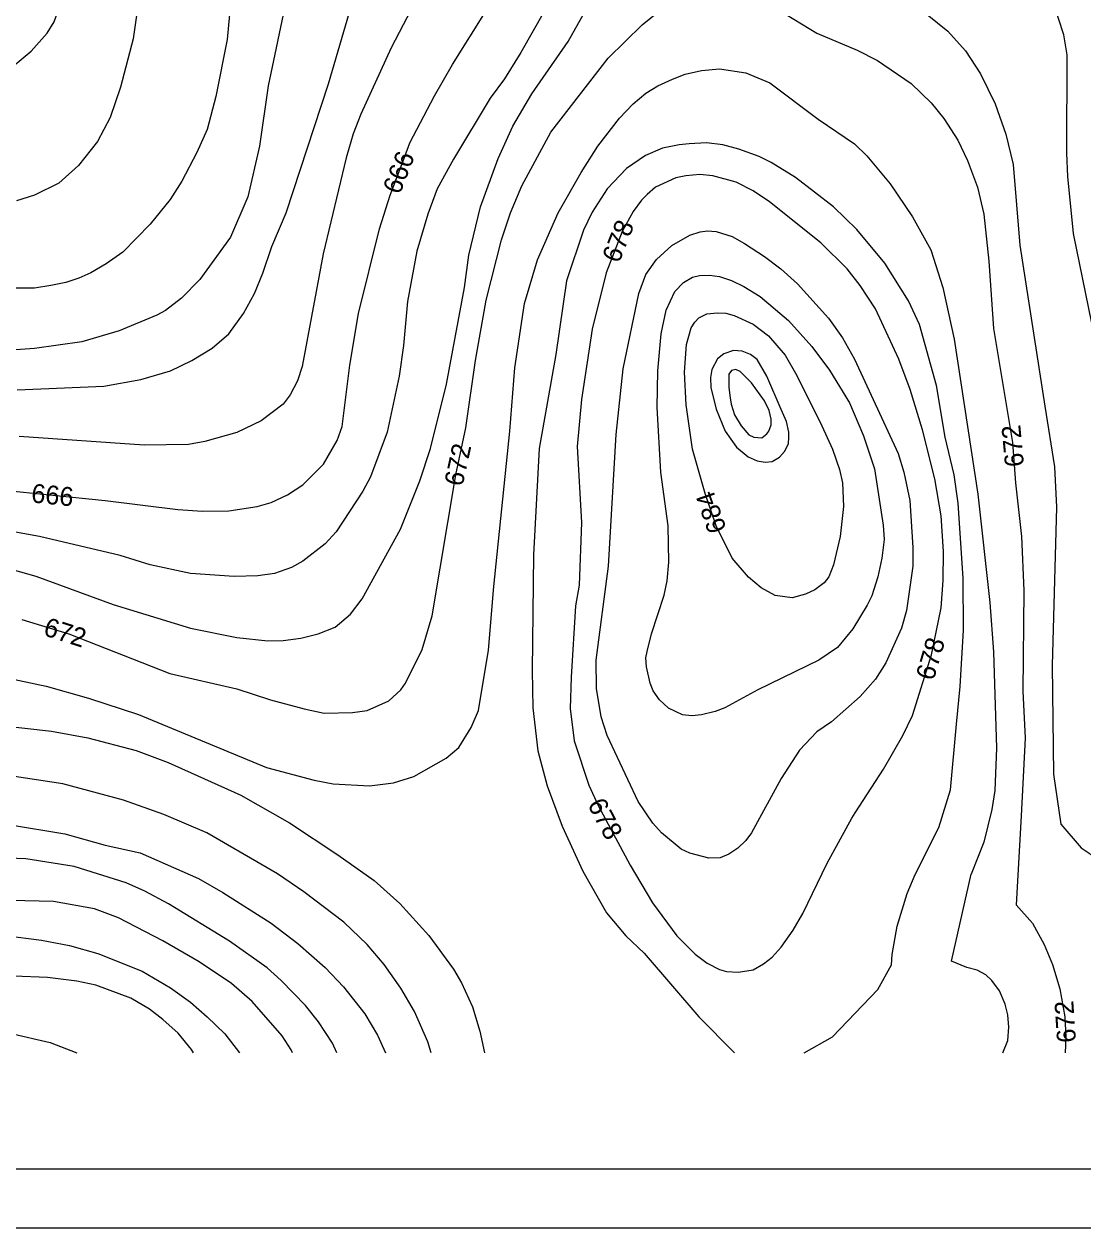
# Model space of a CAD drawing. Extents: x -709418 to -703832, y -1161719 to -1157826.
# Drawn here: x -705716 to -705267, y -1161719 to -1161208 of the extents above; entities that cross this region are included whole.
import ezdxf

# ---------------------------------------------------------------- set-up
doc = ezdxf.new("R2010")
doc.units = 0
for name, color, linetype in [('120_vrstevnice hlavní', 7, 'Continuous'), ('121_vrstevnice hlavní_popis', 7, 'Continuous'), ('122_vrstevnice základní', 7, 'Continuous'), ('124_vrstevnice doplňková', 7, 'Continuous'), ('800_mřížka', 7, 'Continuous')]:
    doc.layers.add(name, color=color, linetype=linetype)

msp = doc.modelspace()

# ---------------------------------------------------------------- linework, layer by layer
at = {"layer": '120_vrstevnice hlavní'}
for points in [[(-705604.26, -1161195.96), (-705612.24, -1161234.43), (-705615.95, -1161260.08), (-705620.94, -1161281.45), (-705628.2, -1161298.55), (-705641.17, -1161316.51), (-705649.01, -1161324.49), (-705655.85, -1161329.76), (-705659.41, -1161331.75), (-705675.37, -1161338.31), (-705691.33, -1161343.01), (-705711.28, -1161345.86), (-705739.21, -1161347.85)], [(-705736.93, -1161435.06), (-705710.71, -1161442.47), (-705677.93, -1161454.44), (-705645.16, -1161464.41), (-705625.5, -1161468.4), (-705612.39, -1161469.83), (-705605.83, -1161469.69), (-705598.42, -1161468.69), (-705591.01, -1161466.84), (-705583.89, -1161463.99), (-705577.33, -1161458.57), (-705572.35, -1161452.02), (-705556.1, -1161422.52), (-705547.98, -1161402), (-705543.42, -1161388.32), (-705536.58, -1161360.96), (-705529.03, -1161319.93), (-705527.18, -1161306.25), (-705522.19, -1161285.73), (-705514.78, -1161265.21), (-705508.51, -1161251.53), (-705500.39, -1161237.85), (-705485.11, -1161215.64), (-705478.01, -1161203.08)], [(-705332.81, -1161204.22), (-705324.04, -1161211.25), (-705316.57, -1161219.61), (-705310.16, -1161229.3), (-705304.03, -1161242.12), (-705299.47, -1161254.95), (-705296.33, -1161267.77), (-705293.48, -1161301.97), (-705282.94, -1161370.37), (-705278.81, -1161396.02), (-705277.95, -1161413.12), (-705279.81, -1161480.37), (-705279.23, -1161526.4)], [(-705455.07, -1161322.49), (-705452.08, -1161314.51), (-705447.59, -1161308.09), (-705441.11, -1161302.11), (-705433.51, -1161297.8), (-705429.08, -1161296.32), (-705426.02, -1161295.9), (-705422.3, -1161296.27), (-705415.46, -1161298.27), (-705410.27, -1161301.24), (-705401.78, -1161306.81), (-705394.8, -1161312.09), (-705387.82, -1161318.36), (-705374.71, -1161333.03), (-705368.72, -1161341.3), (-705363.59, -1161350.42), (-705345.07, -1161390.32), (-705342.65, -1161398.3), (-705340.22, -1161410.27), (-705338.94, -1161430.22), (-705338.94, -1161438.2), (-705341.51, -1161457), (-705343.64, -1161464.41), (-705350.34, -1161479.23), (-705354.76, -1161486.07), (-705361.17, -1161493.48), (-705373.42, -1161504.17), (-705379.55, -1161508.44), (-705386.96, -1161516.28), (-705394.66, -1161528.25), (-705407.34, -1161551.34), (-705409.76, -1161554.61), (-705413.06, -1161557.81), (-705416.92, -1161560.39), (-705420.62, -1161561.95), (-705425.43, -1161562.02), (-705433.41, -1161559.89), (-705437.12, -1161558.18), (-705445.53, -1161551.34), (-705449.09, -1161547.2), (-705455.36, -1161537.94), (-705468.47, -1161510.01), (-705471.03, -1161502.03), (-705473.03, -1161490.06), (-705473.17, -1161478.09), (-705467.9, -1161438.2), (-705464.62, -1161382.34), (-705461.77, -1161354.41), (-705455.07, -1161322.49)], [(-705279.23, -1161526.4), (-705276.1, -1161547.63), (-705267.55, -1161557.6), (-705264.13, -1161559.89), (-705258.86, -1161564.59), (-705248.88, -1161575.84), (-705242.47, -1161586.1), (-705235.35, -1161601.49), (-705231.93, -1161611.75), (-705227.79, -1161632.27), (-705227.45, -1161644.59)], [(-705722.39, -1161547.77), (-705698.45, -1161551.76), (-705681.35, -1161556.47), (-705666.53, -1161559.74), (-705641.74, -1161570.72), (-705631.48, -1161576.56), (-705610.96, -1161589.67), (-705599.7, -1161598.22), (-705588.02, -1161608.48), (-705580.33, -1161616.6), (-705571.21, -1161628.14), (-705565.93, -1161637.12), (-705562.55, -1161644.59)], [(-705962.92, -1161621.44), (-705952.66, -1161625.86), (-705938.98, -1161630.28), (-705911.62, -1161636.97), (-705891.11, -1161640.11), (-705877.43, -1161640.96), (-705834.11, -1161639.54), (-705754.31, -1161633.84), (-705738.92, -1161633.98), (-705721.82, -1161636.26), (-705704.72, -1161640.25), (-705693.35, -1161644.59)]]:
    msp.add_lwpolyline(points, dxfattribs=at)
at = {"layer": '122_vrstevnice základní'}
for points in [[(-705722.11, -1161227.45), (-705712.7, -1161219.75), (-705706.01, -1161212.06), (-705703.01, -1161207.21), (-705699.31, -1161196.81), (-705698.6, -1161192.54), (-705699.02, -1161181.42), (-705701.45, -1161167.17), (-705706.01, -1161151.5), (-705719.11, -1161113.88)], [(-705718.69, -1161363.39), (-705681.92, -1161361.82), (-705666.25, -1161358.97), (-705653.71, -1161355.26), (-705644.59, -1161350.99), (-705636.04, -1161345.72), (-705628.92, -1161339.59), (-705622.65, -1161331.04), (-705618.09, -1161322.49), (-705614.52, -1161313.94), (-705610.68, -1161302.54), (-705604.69, -1161288.29), (-705586.6, -1161233.57), (-705575.34, -1161194.81)], [(-705548.41, -1161195.67), (-705560.09, -1161218.33), (-705572.95, -1161246.48), (-705576.24, -1161254.75), (-705579.19, -1161264.92), (-705588.88, -1161305.68), (-705591.87, -1161321.64), (-705597.85, -1161353.55), (-705599.85, -1161359.54), (-705602.98, -1161365.52), (-705605.83, -1161369.51), (-705615.24, -1161376.5), (-705625.5, -1161381.48), (-705639.18, -1161385.33), (-705646.02, -1161386.61), (-705664.83, -1161386.9), (-705717.83, -1161383.19)], [(-705490.55, -1161194.53), (-705505.09, -1161220.32), (-705512.07, -1161231.44), (-705518.06, -1161239.7), (-705533.73, -1161265.49), (-705540.57, -1161278.17), (-705544.56, -1161288.86), (-705549.26, -1161304.54), (-705553.13, -1161325.85)], [(-705716.69, -1161460.85), (-705696.74, -1161466.84), (-705653.99, -1161483.65), (-705625.5, -1161490.21), (-705611.25, -1161494.91), (-705597, -1161498.76), (-705588.45, -1161500.47), (-705576.48, -1161500.32), (-705570.21, -1161499.47), (-705561.09, -1161495.33), (-705555.96, -1161490.63), (-705553.96, -1161487.78), (-705546.98, -1161473.53), (-705542.71, -1161459.28), (-705532.73, -1161399.44), (-705528.46, -1161379.49), (-705524.33, -1161350.99), (-705519.77, -1161325.34), (-705513.35, -1161299.69), (-705509.51, -1161288.29), (-705504.66, -1161276.89), (-705492.41, -1161254.09), (-705468.04, -1161222.74), (-705453.65, -1161208.49), (-705443.39, -1161200.23)], [(-705402.35, -1161198.24), (-705379.55, -1161212.06), (-705362.45, -1161219.32), (-705353.9, -1161223.74), (-705339.65, -1161233.43), (-705331.1, -1161241.7), (-705325.69, -1161248.25), (-705319.85, -1161257.51), (-705315.71, -1161266.06), (-705311.44, -1161277.46), (-705308.73, -1161288.86)], [(-705260.85, -1161510.15), (-705261.71, -1161503.46), (-705262.17, -1161491), (-705261.85, -1161465.84), (-705260.14, -1161449.03), (-705256.01, -1161426.8), (-705254.3, -1161404), (-705256.44, -1161375.5), (-705259.57, -1161358.4), (-705261.71, -1161341.3), (-705270.69, -1161297.13), (-705273.11, -1161272.9), (-705273.54, -1161262.93), (-705273.39, -1161221.32), (-705274.82, -1161212.77), (-705279.52, -1161198.52)], [(-705628.63, -1161204.22), (-705629.63, -1161214.76), (-705634.47, -1161238.99), (-705638.18, -1161252.95), (-705642.45, -1161262.64), (-705648.86, -1161274.9), (-705653.85, -1161282.59), (-705662.26, -1161293.14), (-705673.94, -1161304.96), (-705680.93, -1161309.95), (-705687.48, -1161313.8), (-705692.47, -1161315.94), (-705698.05, -1161317.8), (-705704.44, -1161319.07), (-705711.28, -1161320.21), (-705735.22, -1161320.21)], [(-705667.68, -1161201.66), (-705669.53, -1161214.48), (-705674.94, -1161235), (-705679.22, -1161247.82), (-705684.63, -1161258.08), (-705692.75, -1161268.2), (-705701.02, -1161275.75), (-705711.28, -1161280.74), (-705718.97, -1161283.16)], [(-705628.92, -1161414.68), (-705616.95, -1161412.83), (-705610.96, -1161411.12), (-705604.12, -1161407.99), (-705597.57, -1161403.71), (-705588.73, -1161394.88), (-705583.03, -1161384.9), (-705580.9, -1161378.92), (-705577.62, -1161352.98), (-705573.91, -1161331.04), (-705565.08, -1161295.13), (-705560.59, -1161280.87), (-705554.25, -1161264.35), (-705552.11, -1161258.65), (-705541.71, -1161238.7), (-705534.02, -1161225.31), (-705520.05, -1161203.08)], [(-705724.39, -1161485.22), (-705706.43, -1161489.06), (-705688.48, -1161494.2), (-705667.22, -1161501.16), (-705612.96, -1161523.55), (-705592.72, -1161528.96), (-705584.74, -1161530.53), (-705569.35, -1161531.39), (-705559.09, -1161530.1), (-705550.54, -1161527.4), (-705536.72, -1161519.56), (-705531.45, -1161515.14), (-705526.18, -1161506.59), (-705523.04, -1161499.47), (-705518.77, -1161473.82), (-705516.63, -1161446.75), (-705509.79, -1161380.91), (-705507.65, -1161353.98), (-705503.52, -1161326.77), (-705498.11, -1161308.24), (-705489.27, -1161288.29), (-705479.58, -1161271.19), (-705472.46, -1161260.08), (-705463.34, -1161248.11), (-705457.49, -1161242.12), (-705452.08, -1161237.56), (-705447.05, -1161234.38), (-705440.82, -1161231.58), (-705435.36, -1161229.54), (-705428.57, -1161227.87), (-705420.88, -1161227.16), (-705409.76, -1161228.87), (-705399.5, -1161233.15), (-705378.98, -1161248.54), (-705363.59, -1161259.08), (-705358.46, -1161264.07), (-705348.49, -1161276.04), (-705339.08, -1161290), (-705331.24, -1161303.97)], [(-705373, -1161637.86), (-705353.76, -1161617.8), (-705347.92, -1161607.33), (-705347.63, -1161602.92), (-705345.49, -1161590.95), (-705341.22, -1161576.99), (-705337.94, -1161569.01), (-705327.83, -1161549.06), (-705322.98, -1161533.1), (-705320.42, -1161505.17), (-705318.85, -1161489.21), (-705317.42, -1161465.27), (-705317.57, -1161443.32), (-705319.7, -1161411.41), (-705321.41, -1161399.44), (-705325.12, -1161383.48), (-705328.82, -1161361.53), (-705336.09, -1161335.6), (-705340.79, -1161325.62), (-705350.77, -1161309.67), (-705362.59, -1161295.42), (-705372.57, -1161285.73), (-705388.67, -1161273.33), (-705398.93, -1161266.92), (-705404.06, -1161264.35), (-705412.61, -1161261.22), (-705419.45, -1161259.51), (-705426.43, -1161258.65), (-705433.79, -1161258.96), (-705437.97, -1161259.51), (-705445.1, -1161260.93), (-705452.22, -1161263.92), (-705460.35, -1161269.48), (-705468.47, -1161278.17), (-705474.88, -1161288.01), (-705478.58, -1161295.7), (-705485.71, -1161317.07), (-705490.27, -1161348.42), (-705497.39, -1161388.32), (-705499.67, -1161433.35), (-705500.24, -1161482.37), (-705499.96, -1161498.33), (-705497.96, -1161516.57), (-705493.97, -1161531.39), (-705487.56, -1161548.49), (-705478.87, -1161567.58), (-705468.75, -1161585.25), (-705460.63, -1161594.94), (-705452.79, -1161602.35), (-705429.57, -1161629.42), (-705414.6, -1161644.53), (-705414.52, -1161644.59)], [(-705472.31, -1161539.65), (-705458.81, -1161564.99), (-705449.23, -1161580.97), (-705438.97, -1161594.94), (-705431.13, -1161602.78), (-705426.07, -1161606.64), (-705420.88, -1161609.33), (-705417.92, -1161610.08), (-705412.9, -1161610.47), (-705406.62, -1161609.47), (-705402.21, -1161606.91), (-705398.49, -1161604.09), (-705394.66, -1161599.78), (-705389.67, -1161592.66), (-705385.54, -1161585.53), (-705375.28, -1161564.16), (-705364.73, -1161545.07), (-705363.31, -1161542.79), (-705351.34, -1161524.26), (-705343.07, -1161510.01), (-705339.08, -1161501.46), (-705330.96, -1161475.81), (-705326.83, -1161455.86), (-705325.97, -1161444.32), (-705325.83, -1161431.93), (-705326.83, -1161416.82), (-705329.54, -1161401.15), (-705334.81, -1161380.34), (-705340.08, -1161363.24), (-705344.78, -1161350.42), (-705354.76, -1161329.05), (-705361.17, -1161319.07), (-705366.73, -1161312.09), (-705377.84, -1161300.97), (-705399.64, -1161283.59), (-705406.62, -1161279.03), (-705413.75, -1161275.32), (-705423.72, -1161272.62), (-705429.17, -1161272.08), (-705435.12, -1161272.62), (-705439.4, -1161273.47), (-705447.95, -1161277.46), (-705451.51, -1161280.45), (-705453.99, -1161282.91), (-705457.49, -1161287.72), (-705462.2, -1161296.27), (-705468.9, -1161313.8), (-705474.88, -1161337.59), (-705479.44, -1161367.52), (-705481.29, -1161387.47), (-705479.44, -1161419.67), (-705480.44, -1161446.18), (-705481.86, -1161455.01), (-705483.79, -1161485.27), (-705484.14, -1161498.61), (-705482.43, -1161512.29), (-705476.3, -1161531.1), (-705472.31, -1161539.65)], [(-705308.73, -1161288.86), (-705306.59, -1161308.81), (-705304.74, -1161337.31), (-705296.62, -1161385.76), (-705295.34, -1161402.86), (-705292.77, -1161425.66), (-705291.78, -1161448.46), (-705292.2, -1161491.2), (-705291.21, -1161511.15), (-705292.92, -1161544.07)], [(-705331.24, -1161303.97), (-705326.11, -1161319.93), (-705321.41, -1161341.87), (-705311.3, -1161407.7), (-705306.17, -1161453.58), (-705304.74, -1161474.53), (-705303.46, -1161515.43), (-705304.17, -1161533.38), (-705305.45, -1161541.36), (-705308.73, -1161555.32), (-705314.15, -1161568.86)], [(-705415.79, -1161317.03), (-705410.61, -1161319.5), (-705403.64, -1161323.82), (-705391.66, -1161334.03), (-705381.69, -1161345), (-705374.28, -1161354.98), (-705365.73, -1161368.94), (-705359.74, -1161382.91), (-705355.18, -1161396.87), (-705351.48, -1161420.81), (-705351.05, -1161426.8), (-705352.05, -1161434.78), (-705353.76, -1161442.76), (-705356.32, -1161450.74), (-705358.18, -1161454.72), (-705364.3, -1161464.7), (-705370.86, -1161472.68), (-705378.7, -1161478.09), (-705404.63, -1161490.63), (-705418.6, -1161498.33), (-705422.72, -1161499.79), (-705428.57, -1161501.18), (-705432.56, -1161501.6), (-705436.55, -1161501.18), (-705442.53, -1161498.47), (-705446.38, -1161494.91), (-705448.99, -1161491), (-705450.23, -1161487.78), (-705451.8, -1161480.94), (-705452.14, -1161477.12), (-705451.51, -1161474.39), (-705449.64, -1161466.93), (-705444.39, -1161450.45), (-705443.1, -1161444.47), (-705442.39, -1161436.49), (-705442.68, -1161421.1), (-705445.81, -1161398.3), (-705447.23, -1161370.94), (-705446.97, -1161355.37), (-705445.67, -1161339.59), (-705443.53, -1161329.61), (-705439.83, -1161321.64), (-705436.12, -1161317.79), (-705432.27, -1161315.65), (-705429.3, -1161314.87), (-705425.15, -1161314.8), (-705420.88, -1161315.36), (-705415.79, -1161317.03)], [(-705553.13, -1161325.85), (-705554.82, -1161344.52), (-705556.67, -1161357.54), (-705561.8, -1161381.34), (-705568.93, -1161400.29), (-705572.06, -1161406.42), (-705583.46, -1161423.66), (-705588.02, -1161428.65), (-705597.57, -1161436.06), (-705602.41, -1161438.77), (-705609.54, -1161441.33), (-705616.66, -1161442.33), (-705626.64, -1161442.61), (-705645.16, -1161441.33), (-705662.26, -1161437.62), (-705675.08, -1161433.64), (-705709.28, -1161425.66), (-705811.88, -1161407.13)], [(-705414.6, -1161331.89), (-705406.62, -1161335.46), (-705400.07, -1161340.46), (-705393.09, -1161348.71), (-705388.1, -1161357.26), (-705377.41, -1161378.63), (-705373, -1161388.61), (-705370, -1161397.16), (-705368.72, -1161402.86), (-705368.29, -1161412.83), (-705369.72, -1161425.66), (-705372.57, -1161437.62), (-705374.56, -1161442.76), (-705376.42, -1161445.32), (-705380.41, -1161448.17), (-705384.4, -1161450.02), (-705390.1, -1161451.59), (-705397.22, -1161450.59), (-705403.21, -1161447.31), (-705408.62, -1161442.9), (-705415.46, -1161434.78), (-705422.3, -1161421.1), (-705427, -1161407.42), (-705432.27, -1161388.61), (-705434.98, -1161369.8), (-705435.69, -1161355.83), (-705434.84, -1161344.15), (-705432.84, -1161337.02), (-705431.34, -1161334.61), (-705429.57, -1161332.89), (-705427.71, -1161331.89), (-705426.28, -1161331.17), (-705421.7, -1161330.66), (-705418.15, -1161330.91), (-705414.6, -1161331.89)], [(-705416.89, -1161356.69), (-705416.91, -1161362.37), (-705416.29, -1161366.73), (-705415.86, -1161369.5), (-705414.46, -1161373.93), (-705411.66, -1161378.67), (-705408.48, -1161382.48), (-705406.34, -1161383.48), (-705402.92, -1161383.76), (-705400.76, -1161381.98), (-705399.93, -1161380.91), (-705398.92, -1161378.16), (-705398.93, -1161375.78), (-705399.84, -1161372.18), (-705401.78, -1161368.09), (-705407.34, -1161360.39), (-705412.04, -1161355.55), (-705413.89, -1161354.73), (-705415.74, -1161355.12), (-705416.89, -1161356.69)], [(-705725.81, -1161405.85), (-705681.35, -1161410.27), (-705650.58, -1161414.11), (-705640.03, -1161414.83), (-705628.92, -1161414.68)], [(-705728.09, -1161505.45), (-705704.15, -1161508.16), (-705688.76, -1161511.01), (-705668.24, -1161516.42), (-705654.71, -1161521.41), (-705623.79, -1161535.38), (-705603.27, -1161547.06), (-705582.75, -1161560.6), (-705567.36, -1161571.57), (-705556.39, -1161581.26)], [(-705544.56, -1161639.97), (-705550.26, -1161627.14), (-705555.96, -1161617.17), (-705563.08, -1161607.19), (-705570.21, -1161598.64), (-705580.18, -1161589.24), (-705597.14, -1161576.27), (-705608.25, -1161568.72), (-705638.32, -1161551.34), (-705656.56, -1161543.5), (-705673.66, -1161537.51), (-705699.31, -1161530.53), (-705742.34, -1161523.98)], [(-705292.92, -1161544.07), (-705295.1, -1161581.82), (-705288.21, -1161589.67), (-705283.22, -1161598.64), (-705279.66, -1161607.19), (-705276.53, -1161617.45), (-705274.39, -1161629.42), (-705273.96, -1161637.97), (-705274.29, -1161644.59)], [(-705583.14, -1161644.59), (-705585.03, -1161640.54), (-705590.87, -1161631.42), (-705596.43, -1161624.58), (-705606.69, -1161613.89), (-705612.67, -1161608.62), (-705628.63, -1161597.22), (-705654.57, -1161581.4), (-705664.54, -1161575.99), (-705672.52, -1161572.57), (-705694.46, -1161565.58), (-705714.98, -1161562.31), (-705748.9, -1161561.03)], [(-705300.69, -1161644.59), (-705298.61, -1161639.4), (-705298.19, -1161633.7), (-705298.61, -1161628.57), (-705299.75, -1161624.01), (-705302.18, -1161618.31), (-705305.45, -1161613.89), (-705307.89, -1161611.48), (-705311.58, -1161609.61), (-705316, -1161608.48), (-705322.47, -1161605.77), (-705314.15, -1161568.86)], [(-705985.15, -1161571.85), (-705978.31, -1161576.42), (-705951.81, -1161590.38), (-705938.13, -1161596.51), (-705926.16, -1161600.64), (-705912.48, -1161603.34), (-705886.83, -1161606.48), (-705874.29, -1161606.77), (-705851.21, -1161608.33), (-705839.52, -1161608.19), (-705809.6, -1161605.06), (-705771.7, -1161597.79), (-705751.75, -1161594.94), (-705743.77, -1161594.51), (-705723.82, -1161594.8), (-705708.43, -1161596.79), (-705696.46, -1161599.07), (-705684.49, -1161602.49), (-705665.68, -1161610.04), (-705653.71, -1161617.03), (-705645.16, -1161623.15), (-705638.09, -1161629.3), (-705630.63, -1161636.55), (-705624.36, -1161644.59)], [(-705601.98, -1161644.59), (-705602.55, -1161643.39), (-705606.26, -1161637.4), (-705619.08, -1161622.87), (-705627.78, -1161615.17), (-705641.46, -1161606.05), (-705656.85, -1161597.08), (-705675.65, -1161587.39), (-705685.91, -1161583.54), (-705703.3, -1161580.4), (-705740.06, -1161579.55)], [(-705556.39, -1161581.26), (-705544.13, -1161594.8), (-705533.73, -1161609.19), (-705530.3, -1161614.92), (-705525.61, -1161625.15), (-705522.47, -1161635.41), (-705520.48, -1161644.59)], [(-705643.88, -1161644.59), (-705644.73, -1161643.24), (-705650.43, -1161636.26), (-705656.85, -1161630.42), (-705662.55, -1161626.15), (-705670.52, -1161621.44), (-705685.34, -1161615.89), (-705693.32, -1161614.18), (-705705.86, -1161612.61), (-705720.11, -1161612.04)], [(-705543.13, -1161644.59), (-705544.56, -1161639.97)], [(-705385.02, -1161644.59), (-705373, -1161637.86)]]:
    msp.add_lwpolyline(points, dxfattribs=at)
at = {"layer": '124_vrstevnice doplňková'}
msp.add_lwpolyline([(-705407.72, -1161348.37), (-705411.19, -1161347), (-705414.94, -1161346.71), (-705419.05, -1161348.04), (-705421.73, -1161350.28), (-705424.15, -1161354.69), (-705424.66, -1161358.17), (-705424.58, -1161362.39), (-705422.3, -1161371.65), (-705418.45, -1161380.91), (-705413.61, -1161387.75), (-705408.76, -1161391.74), (-705404.92, -1161393.45), (-705401.49, -1161394.02), (-705398.52, -1161393.71), (-705395.38, -1161391.91), (-705393.37, -1161389.6), (-705391.57, -1161386.31), (-705391.52, -1161383.48), (-705391.52, -1161381.34), (-705392.49, -1161376.76), (-705394.66, -1161371.79), (-705400.78, -1161357.54), (-705404.96, -1161350.53), (-705407.72, -1161348.37)], dxfattribs=at)
at = {"layer": '800_mřížka'}
for points in [[(-703832.2, -1161718.9), (-703832.2, -1157825.62), (-709417.73, -1157825.62), (-709417.73, -1161718.9)], [(-703857.2, -1161693.9), (-703857.2, -1157850.62), (-709392.73, -1157850.62), (-709392.73, -1161693.9)]]:
    msp.add_lwpolyline(points, close=True, dxfattribs=at)

# ---------------------------------------------------------------- texts
at = {"layer": '121_vrstevnice hlavní_popis'}
for s, rotation, p in [('666', 68.7414, (-705556.44, -1161280.86)), ('678', 68.161, (-705463.51, -1161310.01)), ('672', 95.2186, (-705291.73, -1161395.71)), ('672', 77.6573, (-705529.87, -1161404.66)), ('666', 354.426, (-705712.95, -1161411.11)), ('684', 108.9807, (-705417.76, -1161422.56)), ('672', 342.1997, (-705708.02, -1161467.35)), ('678', 73.7982, (-705330.11, -1161487.08)), ('678', 297.8555, (-705477.02, -1161539.27)), ('672', 93.8646, (-705269.67, -1161640.09))]:
    msp.add_text(s, height=8, rotation=rotation, dxfattribs=at).set_placement(p)

doc.saveas('drawing.dxf')
